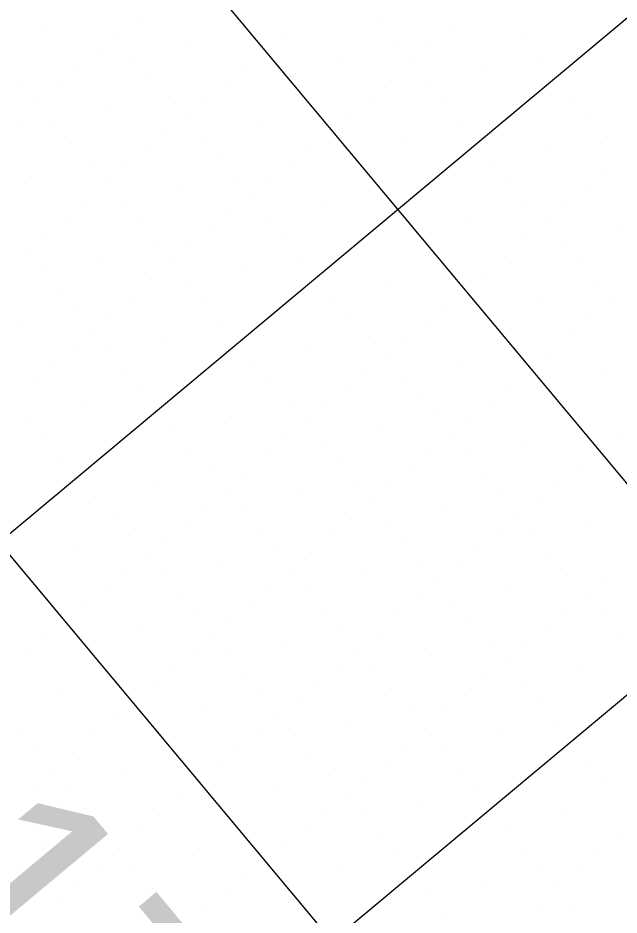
# Model space of a CAD drawing. Extents: x 2042995 to 2043795, y 305365 to 306249.
# Drawn here: x 2043303.21 to 2043326.36, y 305670.62 to 305705.16 of the extents above; entities that cross this region are included whole.
import ezdxf

# ---------------------------------------------------------------- set-up
doc = ezdxf.new("R2010")
doc.units = 0
for name, color, linetype in [('BR_CONCRETE', 7, 'Continuous'), ('BR_GRID DOTS', 7, 'Continuous'), ('BR_GRID LINES', 7, 'Continuous'), ('BR_PRESTRESSED BEAM', 7, 'Continuous'), ('BR_TEXT', 7, 'Continuous')]:
    doc.layers.add(name, color=color, linetype=linetype)

msp = doc.modelspace()

# ---------------------------------------------------------------- linework, layer by layer
at = {"layer": 'BR_CONCRETE'}
for points in [[(2043139.109, 306017.548), (2043148.199, 306007.16), (2043160.233, 305993.368), (2043172.245, 305979.557), (2043184.234, 305965.727), (2043196.201, 305951.879), (2043208.145, 305938.012), (2043220.067, 305924.126), (2043231.966, 305910.221), (2043243.843, 305896.297), (2043255.698, 305882.355), (2043267.529, 305868.394), (2043279.339, 305854.414), (2043291.126, 305840.415), (2043302.89, 305826.398), (2043314.632, 305812.361), (2043326.352, 305798.306), (2043338.049, 305784.233), (2043349.724, 305770.14), (2043361.376, 305756.029), (2043373.005, 305741.899), (2043384.613, 305727.75), (2043396.197, 305713.582), (2043407.76, 305699.396), (2043419.299, 305685.191), (2043430.817, 305670.967), (2043442.311, 305656.724), (2043453.784, 305642.463), (2043465.234, 305628.182), (2043476.661, 305613.883), (2043488.066, 305599.566), (2043499.448, 305585.229), (2043510.808, 305570.874), (2043522.146, 305556.5), (2043533.461, 305542.107), (2043544.753, 305527.695), (2043547.219, 305524.543)], [(2043273.14, 305860.139), (2043278.86, 305853.362), (2043290.647, 305839.364), (2043302.411, 305825.346), (2043314.153, 305811.31), (2043325.873, 305797.255), (2043337.57, 305783.181), (2043349.245, 305769.089), (2043360.897, 305754.977), (2043372.526, 305740.847), (2043384.134, 305726.698), (2043395.718, 305712.531), (2043407.281, 305698.344), (2043418.82, 305684.139), (2043425.623, 305675.744)]]:
    msp.add_spline(points, degree=3, dxfattribs=at)
at = {"layer": 'BR_GRID DOTS'}
for p, q in [((2043307.845, 305705.066), (2043307.845, 305705.066)), ((2043317.063, 305704.948), (2043317.063, 305704.948)), ((2043304.26, 305704.678), (2043304.26, 305704.678)), ((2043307.077, 305704.425), (2043307.077, 305704.425)), ((2043313.479, 305704.56), (2043313.479, 305704.56)), ((2043319.881, 305704.695), (2043319.881, 305704.695)), ((2043322.698, 305704.442), (2043322.698, 305704.442)), ((2043309.894, 305704.172), (2043309.894, 305704.172)), ((2043317.704, 305704.181), (2043317.704, 305704.181)), ((2043319.113, 305704.054), (2043319.113, 305704.054)), ((2043306.31, 305703.784), (2043306.31, 305703.784)), ((2043312.711, 305703.919), (2043312.711, 305703.919)), ((2043323.339, 305703.675), (2043323.339, 305703.675)), ((2043307.718, 305703.657), (2043307.718, 305703.657)), ((2043315.528, 305703.666), (2043315.528, 305703.666)), ((2043318.345, 305703.413), (2043318.345, 305703.413)), ((2043305.542, 305703.143), (2043305.542, 305703.143)), ((2043311.944, 305703.278), (2043311.944, 305703.278)), ((2043321.163, 305703.16), (2043321.163, 305703.16)), ((2043308.359, 305702.89), (2043308.359, 305702.89)), ((2043311.176, 305702.637), (2043311.176, 305702.637)), ((2043317.578, 305702.772), (2043317.578, 305702.772)), ((2043318.987, 305702.646), (2043318.987, 305702.646)), ((2043303.366, 305702.628), (2043303.366, 305702.628)), ((2043304.775, 305702.502), (2043304.775, 305702.502)), ((2043309, 305702.122), (2043309, 305702.122)), ((2043310.409, 305701.996), (2043310.409, 305701.996)), ((2043316.81, 305702.131), (2043316.81, 305702.131)), ((2043324.621, 305702.14), (2043324.621, 305702.14)), ((2043304.007, 305701.861), (2043304.007, 305701.861)), ((2043306.824, 305701.608), (2043306.824, 305701.608)), ((2043319.628, 305701.878), (2043319.628, 305701.878)), ((2043309.641, 305701.355), (2043309.641, 305701.355)), ((2043316.043, 305701.49), (2043316.043, 305701.49)), ((2043325.262, 305701.372), (2043325.262, 305701.372)), ((2043303.24, 305701.22), (2043303.24, 305701.22)), ((2043304.648, 305701.093), (2043304.648, 305701.093)), ((2043312.458, 305701.102), (2043312.458, 305701.102)), ((2043320.269, 305701.11), (2043320.269, 305701.11)), ((2043308.874, 305700.714), (2043308.874, 305700.714)), ((2043310.282, 305700.587), (2043310.282, 305700.587)), ((2043315.275, 305700.849), (2043315.275, 305700.849)), ((2043318.092, 305700.596), (2043318.092, 305700.596)), ((2043325.903, 305700.605), (2043325.903, 305700.605)), ((2043305.289, 305700.326), (2043305.289, 305700.326)), ((2043308.106, 305700.073), (2043308.106, 305700.073)), ((2043314.508, 305700.208), (2043314.508, 305700.208)), ((2043323.727, 305700.09), (2043323.727, 305700.09)), ((2043305.93, 305699.558), (2043305.93, 305699.558)), ((2043310.923, 305699.82), (2043310.923, 305699.82)), ((2043313.74, 305699.567), (2043313.74, 305699.567)), ((2043321.551, 305699.575), (2043321.551, 305699.575)), ((2043307.339, 305699.432), (2043307.339, 305699.432)), ((2043325.776, 305699.196), (2043325.776, 305699.196)), ((2043303.754, 305699.044), (2043303.754, 305699.044)), ((2043311.564, 305699.052), (2043311.564, 305699.052)), ((2043312.973, 305698.926), (2043312.973, 305698.926)), ((2043306.571, 305698.791), (2043306.571, 305698.791)), ((2043309.388, 305698.538), (2043309.388, 305698.538)), ((2043322.192, 305698.808), (2043322.192, 305698.808)), ((2043325.009, 305698.555), (2043325.009, 305698.555)), ((2043305.804, 305698.15), (2043305.804, 305698.15)), ((2043312.205, 305698.285), (2043312.205, 305698.285)), ((2043307.212, 305698.023), (2043307.212, 305698.023)), ((2043315.022, 305698.032), (2043315.022, 305698.032)), ((2043322.833, 305698.04), (2043322.833, 305698.04)), ((2043324.241, 305697.914), (2043324.241, 305697.914)), ((2043305.036, 305697.509), (2043305.036, 305697.509)), ((2043311.438, 305697.644), (2043311.438, 305697.644)), ((2043312.846, 305697.517), (2043312.846, 305697.517)), ((2043320.657, 305697.526), (2043320.657, 305697.526)), ((2043307.853, 305697.256), (2043307.853, 305697.256)), ((2043323.474, 305697.273), (2043323.474, 305697.273)), ((2043304.269, 305696.868), (2043304.269, 305696.868)), ((2043310.67, 305697.003), (2043310.67, 305697.003)), ((2043326.291, 305697.02), (2043326.291, 305697.02)), ((2043308.494, 305696.488), (2043308.494, 305696.488)), ((2043313.487, 305696.75), (2043313.487, 305696.75)), ((2043322.706, 305696.632), (2043322.706, 305696.632)), ((2043324.115, 305696.505), (2043324.115, 305696.505)), ((2043303.501, 305696.227), (2043303.501, 305696.227)), ((2043309.903, 305696.362), (2043309.903, 305696.362)), ((2043306.318, 305695.974), (2043306.318, 305695.974)), ((2043314.128, 305695.982), (2043314.128, 305695.982)), ((2043321.939, 305695.991), (2043321.939, 305695.991)), ((2043324.756, 305695.738), (2043324.756, 305695.738)), ((2043304.142, 305695.459), (2043304.142, 305695.459)), ((2043309.135, 305695.721), (2043309.135, 305695.721)), ((2043311.952, 305695.468), (2043311.952, 305695.468)), ((2043308.368, 305695.08), (2043308.368, 305695.08)), ((2043321.171, 305695.35), (2043321.171, 305695.35)), ((2043304.783, 305694.692), (2043304.783, 305694.692)), ((2043309.776, 305694.953), (2043309.776, 305694.953)), ((2043317.587, 305694.962), (2043317.587, 305694.962)), ((2043320.404, 305694.709), (2043320.404, 305694.709)), ((2043325.397, 305694.97), (2043325.397, 305694.97)), ((2043307.6, 305694.439), (2043307.6, 305694.439)), ((2043315.41, 305694.447), (2043315.41, 305694.447)), ((2043323.221, 305694.456), (2043323.221, 305694.456)), ((2043310.417, 305694.186), (2043310.417, 305694.186)), ((2043319.636, 305694.068), (2043319.636, 305694.068)), ((2043326.038, 305694.203), (2043326.038, 305694.203)), ((2043305.424, 305693.924), (2043305.424, 305693.924)), ((2043306.833, 305693.798), (2043306.833, 305693.798)), ((2043316.051, 305693.68), (2043316.051, 305693.68)), ((2043303.248, 305693.41), (2043303.248, 305693.41)), ((2043311.058, 305693.418), (2043311.058, 305693.418)), ((2043318.869, 305693.427), (2043318.869, 305693.427)), ((2043325.27, 305693.562), (2043325.27, 305693.562)), ((2043306.065, 305693.157), (2043306.065, 305693.157)), ((2043308.882, 305692.904), (2043308.882, 305692.904)), ((2043316.693, 305692.912), (2043316.693, 305692.912)), ((2043318.101, 305692.786), (2043318.101, 305692.786)), ((2043324.503, 305692.921), (2043324.503, 305692.921)), ((2043305.298, 305692.516), (2043305.298, 305692.516)), ((2043306.706, 305692.389), (2043306.706, 305692.389)), ((2043314.516, 305692.398), (2043314.516, 305692.398)), ((2043323.735, 305692.28), (2043323.735, 305692.28)), ((2043317.334, 305692.145), (2043317.334, 305692.145)), ((2043304.53, 305691.875), (2043304.53, 305691.875)), ((2043307.347, 305691.622), (2043307.347, 305691.622)), ((2043312.34, 305691.883), (2043312.34, 305691.883)), ((2043320.151, 305691.892), (2043320.151, 305691.892)), ((2043322.968, 305691.639), (2043322.968, 305691.639)), ((2043316.566, 305691.504), (2043316.566, 305691.504)), ((2043317.975, 305691.377), (2043317.975, 305691.377)), ((2043325.785, 305691.386), (2043325.785, 305691.386)), ((2043303.763, 305691.234), (2043303.763, 305691.234)), ((2043312.981, 305691.116), (2043312.981, 305691.116)), ((2043322.2, 305690.998), (2043322.2, 305690.998)), ((2043307.988, 305690.854), (2043307.988, 305690.854)), ((2043315.798, 305690.863), (2043315.798, 305690.863)), ((2043318.616, 305690.61), (2043318.616, 305690.61)), ((2043305.812, 305690.34), (2043305.812, 305690.34)), ((2043313.622, 305690.348), (2043313.622, 305690.348)), ((2043315.031, 305690.222), (2043315.031, 305690.222)), ((2043321.433, 305690.357), (2043321.433, 305690.357)), ((2043303.636, 305689.825), (2043303.636, 305689.825)), ((2043311.446, 305689.834), (2043311.446, 305689.834)), ((2043314.263, 305689.581), (2043314.263, 305689.581)), ((2043319.257, 305689.842), (2043319.257, 305689.842)), ((2043320.665, 305689.716), (2043320.665, 305689.716)), ((2043309.27, 305689.319), (2043309.27, 305689.319)), ((2043317.081, 305689.328), (2043317.081, 305689.328)), ((2043326.299, 305689.21), (2043326.299, 305689.21)), ((2043304.277, 305689.058), (2043304.277, 305689.058)), ((2043313.496, 305688.94), (2043313.496, 305688.94)), ((2043319.898, 305689.075), (2043319.898, 305689.075)), ((2043322.715, 305688.822), (2043322.715, 305688.822)), ((2043309.911, 305688.552), (2043309.911, 305688.552)), ((2043314.904, 305688.813), (2043314.904, 305688.813)), ((2043325.532, 305688.569), (2043325.532, 305688.569)), ((2043304.918, 305688.29), (2043304.918, 305688.29)), ((2043312.728, 305688.299), (2043312.728, 305688.299)), ((2043319.13, 305688.434), (2043319.13, 305688.434)), ((2043320.539, 305688.307), (2043320.539, 305688.307)), ((2043310.552, 305687.784), (2043310.552, 305687.784)), ((2043315.546, 305688.046), (2043315.546, 305688.046)), ((2043318.363, 305687.793), (2043318.363, 305687.793)), ((2043324.764, 305687.928), (2043324.764, 305687.928)), ((2043311.961, 305687.658), (2043311.961, 305687.658)), ((2043321.18, 305687.54), (2043321.18, 305687.54)), ((2043308.376, 305687.269), (2043308.376, 305687.269)), ((2043316.187, 305687.278), (2043316.187, 305687.278)), ((2043317.595, 305687.152), (2043317.595, 305687.152)), ((2043323.997, 305687.287), (2043323.997, 305687.287)), ((2043306.2, 305686.755), (2043306.2, 305686.755)), ((2043311.193, 305687.016), (2043311.193, 305687.016)), ((2043314.01, 305686.764), (2043314.01, 305686.764)), ((2043321.821, 305686.772), (2043321.821, 305686.772)), ((2043316.828, 305686.511), (2043316.828, 305686.511)), ((2043323.229, 305686.646), (2043323.229, 305686.646)), ((2043310.426, 305686.375), (2043310.426, 305686.375)), ((2043311.834, 305686.249), (2043311.834, 305686.249)), ((2043319.645, 305686.258), (2043319.645, 305686.258)), ((2043306.841, 305685.987), (2043306.841, 305685.987)), ((2043309.658, 305685.734), (2043309.658, 305685.734)), ((2043316.06, 305685.869), (2043316.06, 305685.869)), ((2043317.469, 305685.743), (2043317.469, 305685.743)), ((2043322.462, 305686.005), (2043322.462, 305686.005)), ((2043325.279, 305685.752), (2043325.279, 305685.752)), ((2043312.475, 305685.481), (2043312.475, 305685.481)), ((2043307.482, 305685.22), (2043307.482, 305685.22)), ((2043308.891, 305685.093), (2043308.891, 305685.093)), ((2043315.293, 305685.228), (2043315.293, 305685.228)), ((2043321.694, 305685.364), (2043321.694, 305685.364)), ((2043323.103, 305685.237), (2043323.103, 305685.237)), ((2043305.306, 305684.705), (2043305.306, 305684.705)), ((2043313.116, 305684.714), (2043313.116, 305684.714)), ((2043318.11, 305684.975), (2043318.11, 305684.975)), ((2043320.927, 305684.722), (2043320.927, 305684.722)), ((2043308.123, 305684.452), (2043308.123, 305684.452)), ((2043314.525, 305684.587), (2043314.525, 305684.587)), ((2043323.744, 305684.47), (2043323.744, 305684.47)), ((2043310.94, 305684.199), (2043310.94, 305684.199)), ((2043318.751, 305684.208), (2043318.751, 305684.208)), ((2043320.159, 305684.081), (2043320.159, 305684.081)), ((2043307.356, 305683.811), (2043307.356, 305683.811)), ((2043308.764, 305683.685), (2043308.764, 305683.685)), ((2043313.757, 305683.946), (2043313.757, 305683.946)), ((2043316.575, 305683.693), (2043316.575, 305683.693)), ((2043324.385, 305683.702), (2043324.385, 305683.702)), ((2043312.99, 305683.305), (2043312.99, 305683.305)), ((2043319.392, 305683.44), (2043319.392, 305683.44)), ((2043325.793, 305683.575), (2043325.793, 305683.575)), ((2043306.588, 305683.17), (2043306.588, 305683.17)), ((2043314.399, 305683.179), (2043314.399, 305683.179)), ((2043322.209, 305683.187), (2043322.209, 305683.187)), ((2043309.405, 305682.917), (2043309.405, 305682.917)), ((2043312.222, 305682.664), (2043312.222, 305682.664)), ((2043318.624, 305682.799), (2043318.624, 305682.799)), ((2043320.033, 305682.673), (2043320.033, 305682.673)), ((2043325.026, 305682.934), (2043325.026, 305682.934)), ((2043305.821, 305682.529), (2043305.821, 305682.529)), ((2043315.04, 305682.411), (2043315.04, 305682.411)), ((2043324.258, 305682.293), (2043324.258, 305682.293)), ((2043310.046, 305682.15), (2043310.046, 305682.15)), ((2043311.455, 305682.023), (2043311.455, 305682.023)), ((2043317.857, 305682.158), (2043317.857, 305682.158)), ((2043325.667, 305682.167), (2043325.667, 305682.167)), ((2043305.053, 305681.888), (2043305.053, 305681.888)), ((2043307.87, 305681.635), (2043307.87, 305681.635)), ((2043315.681, 305681.644), (2043315.681, 305681.644)), ((2043320.674, 305681.905), (2043320.674, 305681.905)), ((2043323.491, 305681.652), (2043323.491, 305681.652)), ((2043304.286, 305681.247), (2043304.286, 305681.247)), ((2043310.687, 305681.382), (2043310.687, 305681.382)), ((2043317.089, 305681.517), (2043317.089, 305681.517)), ((2043326.308, 305681.399), (2043326.308, 305681.399)), ((2043313.504, 305681.129), (2043313.504, 305681.129)), ((2043316.322, 305680.876), (2043316.322, 305680.876)), ((2043321.315, 305681.138), (2043321.315, 305681.138)), ((2043322.723, 305681.011), (2043322.723, 305681.011)), ((2043303.518, 305680.606), (2043303.518, 305680.606)), ((2043309.92, 305680.741), (2043309.92, 305680.741)), ((2043311.328, 305680.615), (2043311.328, 305680.615)), ((2043319.139, 305680.623), (2043319.139, 305680.623)), ((2043315.554, 305680.235), (2043315.554, 305680.235)), ((2043321.956, 305680.37), (2043321.956, 305680.37)), ((2043309.152, 305680.1), (2043309.152, 305680.1)), ((2043311.969, 305679.847), (2043311.969, 305679.847)), ((2043316.963, 305680.109), (2043316.963, 305680.109)), ((2043324.773, 305680.117), (2043324.773, 305680.117)), ((2043314.787, 305679.594), (2043314.787, 305679.594)), ((2043321.188, 305679.729), (2043321.188, 305679.729)), ((2043322.597, 305679.603), (2043322.597, 305679.603)), ((2043308.385, 305679.459), (2043308.385, 305679.459)), ((2043317.604, 305679.341), (2043317.604, 305679.341)), ((2043304.8, 305679.071), (2043304.8, 305679.071)), ((2043307.617, 305678.818), (2043307.617, 305678.818)), ((2043312.61, 305679.08), (2043312.61, 305679.08)), ((2043314.019, 305678.953), (2043314.019, 305678.953)), ((2043320.421, 305679.088), (2043320.421, 305679.088)), ((2043323.238, 305678.835), (2043323.238, 305678.835)), ((2043310.434, 305678.565), (2043310.434, 305678.565)), ((2043318.245, 305678.574), (2043318.245, 305678.574)), ((2043306.85, 305678.177), (2043306.85, 305678.177)), ((2043313.252, 305678.312), (2043313.252, 305678.312)), ((2043319.653, 305678.447), (2043319.653, 305678.447)), ((2043303.265, 305677.789), (2043303.265, 305677.789)), ((2043316.069, 305678.059), (2043316.069, 305678.059)), ((2043318.886, 305677.806), (2043318.886, 305677.806)), ((2043323.879, 305678.068), (2043323.879, 305678.068)), ((2043306.082, 305677.536), (2043306.082, 305677.536)), ((2043312.484, 305677.671), (2043312.484, 305677.671)), ((2043313.893, 305677.545), (2043313.893, 305677.545)), ((2043321.703, 305677.553), (2043321.703, 305677.553)), ((2043318.118, 305677.165), (2043318.118, 305677.165)), ((2043303.906, 305677.022), (2043303.906, 305677.022)), ((2043305.315, 305676.895), (2043305.315, 305676.895)), ((2043311.716, 305677.03), (2043311.716, 305677.03)), ((2043314.534, 305676.777), (2043314.534, 305676.777)), ((2043319.527, 305677.039), (2043319.527, 305677.039)), ((2043310.949, 305676.389), (2043310.949, 305676.389)), ((2043317.351, 305676.524), (2043317.351, 305676.524)), ((2043325.161, 305676.533), (2043325.161, 305676.533)), ((2043304.547, 305676.254), (2043304.547, 305676.254)), ((2043320.168, 305676.271), (2043320.168, 305676.271)), ((2043307.364, 305676.001), (2043307.364, 305676.001)), ((2043310.181, 305675.748), (2043310.181, 305675.748)), ((2043315.175, 305676.01), (2043315.175, 305676.01)), ((2043316.583, 305675.883), (2043316.583, 305675.883)), ((2043325.802, 305675.765), (2043325.802, 305675.765)), ((2043303.78, 305675.613), (2043303.78, 305675.613)), ((2043305.188, 305675.487), (2043305.188, 305675.487)), ((2043312.999, 305675.495), (2043312.999, 305675.495)), ((2043320.809, 305675.504), (2043320.809, 305675.504)), ((2043309.414, 305675.107), (2043309.414, 305675.107)), ((2043315.816, 305675.242), (2043315.816, 305675.242)), ((2043305.829, 305674.719), (2043305.829, 305674.719)), ((2043318.633, 305674.989), (2043318.633, 305674.989)), ((2043308.646, 305674.466), (2043308.646, 305674.466)), ((2043315.048, 305674.601), (2043315.048, 305674.601)), ((2043316.457, 305674.475), (2043316.457, 305674.475)), ((2043324.267, 305674.483), (2043324.267, 305674.483)), ((2043322.091, 305673.969), (2043322.091, 305673.969)), ((2043306.47, 305673.952), (2043306.47, 305673.952)), ((2043307.879, 305673.825), (2043307.879, 305673.825)), ((2043314.281, 305673.96), (2043314.281, 305673.96)), ((2043317.098, 305673.707), (2043317.098, 305673.707)), ((2043304.294, 305673.437), (2043304.294, 305673.437)), ((2043313.513, 305673.319), (2043313.513, 305673.319)), ((2043326.316, 305673.589), (2043326.316, 305673.589)), ((2043307.111, 305673.184), (2043307.111, 305673.184)), ((2043309.928, 305672.931), (2043309.928, 305672.931)), ((2043317.739, 305672.94), (2043317.739, 305672.94)), ((2043322.732, 305673.201), (2043322.732, 305673.201)), ((2043325.549, 305672.948), (2043325.549, 305672.948)), ((2043312.746, 305672.678), (2043312.746, 305672.678)), ((2043306.344, 305672.543), (2043306.344, 305672.543)), ((2043307.752, 305672.417), (2043307.752, 305672.417)), ((2043315.563, 305672.425), (2043315.563, 305672.425)), ((2043323.373, 305672.434), (2043323.373, 305672.434)), ((2043324.781, 305672.307), (2043324.781, 305672.307)), ((2043305.576, 305671.902), (2043305.576, 305671.902)), ((2043311.978, 305672.037), (2043311.978, 305672.037)), ((2043321.197, 305671.919), (2043321.197, 305671.919)), ((2043308.393, 305671.649), (2043308.393, 305671.649)), ((2043324.014, 305671.666), (2043324.014, 305671.666)), ((2043303.4, 305671.387), (2043303.4, 305671.387)), ((2043304.809, 305671.261), (2043304.809, 305671.261)), ((2043311.21, 305671.396), (2043311.21, 305671.396)), ((2043319.021, 305671.405), (2043319.021, 305671.405)), ((2043309.034, 305670.881), (2043309.034, 305670.881)), ((2043323.246, 305671.025), (2043323.246, 305671.025)), ((2043324.655, 305670.899), (2043324.655, 305670.899)), ((2043310.443, 305670.755), (2043310.443, 305670.755)), ((2043319.662, 305670.637), (2043319.662, 305670.637))]:
    msp.add_line(p, q, dxfattribs=at)
at = {"layer": 'BR_GRID LINES'}
for p, q in [((2043163.993, 305881.983), (2043508.01, 305470.082)), ((2043148.643, 305869.163), (2043356.335, 305620.487)), ((2043425.292, 305787.522), (2043271.788, 305659.317)), ((2043438.113, 305772.172), (2043284.609, 305643.967))]:
    msp.add_line(p, q, dxfattribs=at)
at = {"layer": 'BR_PRESTRESSED BEAM'}
msp.add_spline([(2043269.336, 305856.962), (2043274.734, 305850.568), (2043286.521, 305836.569), (2043298.285, 305822.551), (2043310.027, 305808.515), (2043321.747, 305794.46), (2043333.444, 305780.386), (2043345.119, 305766.294), (2043356.771, 305752.183), (2043368.4, 305738.053), (2043380.007, 305723.904), (2043391.592, 305709.736), (2043403.154, 305695.55), (2043414.694, 305681.345), (2043421.811, 305672.561)], degree=3, dxfattribs=at)

# ---------------------------------------------------------------- texts
at = {"layer": 'BR_TEXT'}
msp.add_text('SECTION ALONG L US 17A  US 21', height=8.12508, rotation=309.8684, dxfattribs=at).set_placement((2043221.449, 305763.122))

doc.saveas('drawing.dxf')
